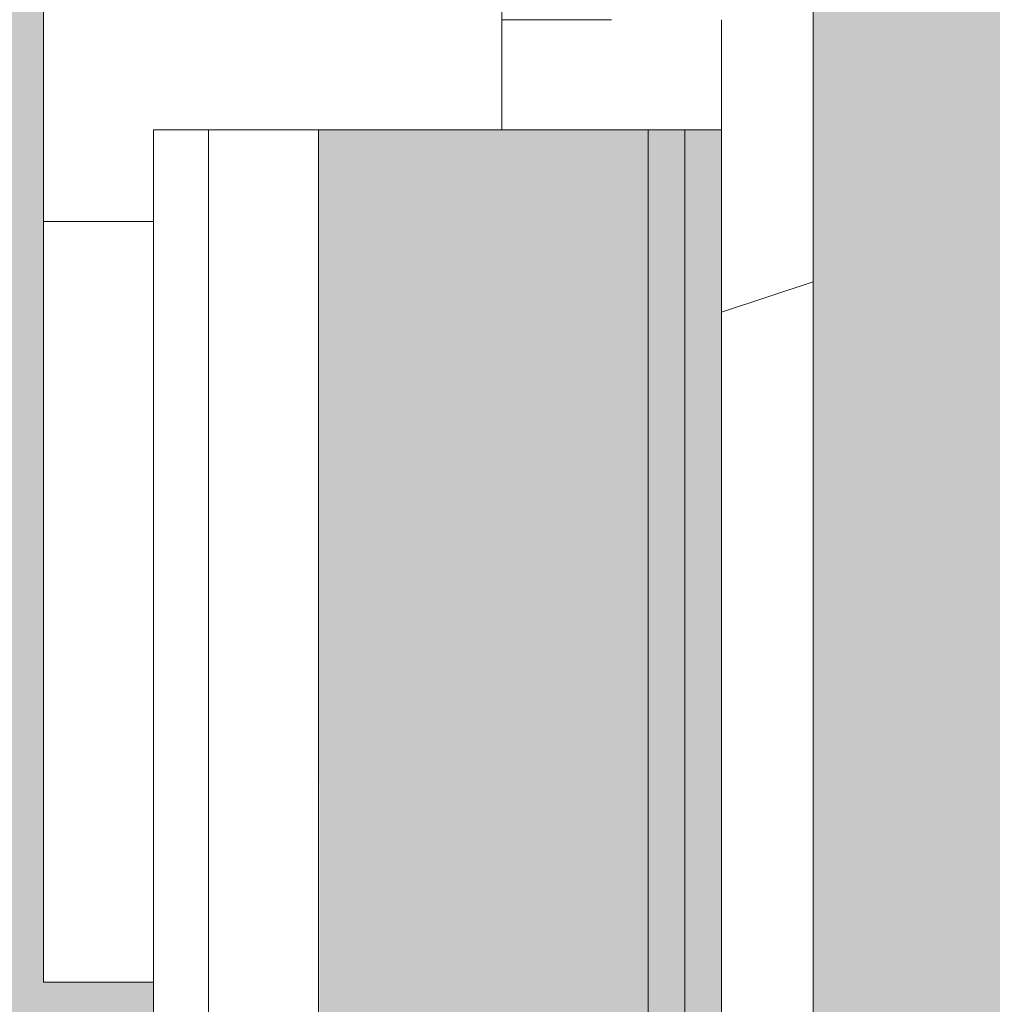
# Model space of a CAD drawing. Header units: millimetres. Extents: x 5980700 to 6194397, y -12939 to 2351883.
# Tile 286 of 587: x 6075602 to 6075867, y 1528 to 1797. Entities that reach past the tile are written whole.
import ezdxf

# ---------------------------------------------------------------- set-up
doc = ezdxf.new("R2010")
doc.units = ezdxf.units.MM
for name, color, linetype, lineweight in [('A-FLOR-PATT', 8, 'Continuous', 18), ('A-GLAZ', 151, 'Continuous', 9), ('A-GLAZ-SILL', 1, 'Continuous', 9), ('A-WALL', 113, 'Continuous', 18), ('A-WALL-PATT', 111, 'Continuous', 25)]:
    doc.layers.add(name, color=color, linetype=linetype, lineweight=lineweight)

# ---------------------------------------------------------------- blocks, each defined once
blk = doc.blocks.new('FP_133-PLANTA DE CAIMENTO DE PISOS - 1 PAV_')
at = {"layer": 'A-GLAZ-SILL', "color": 90, "lineweight": 5}
blk.add_line((-1167.499211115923, 107.4999999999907), (-1374.999999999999, 107.4999999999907), dxfattribs=at)
blk = doc.blocks.new('CC_PEITORIL - PEITORIL-V132-PLANTA DE CAIMENTO DE PISOS - 1 PAV_')
at = {"layer": 'A-GLAZ-SILL', "lineweight": 5}
h = blk.add_hatch(dxfattribs=at)
h.set_pattern_fill('FP_87', color=256, style=0, pattern_type=2)
h.set_pattern_definition([(270, (-2909.158, -16549.116), (101.6, -406.4), [33.528, -271.272, 33.528, -1896.872]), (270, (-2909.158, -16549.116), (101.6, -406.4), [-338.328, -271.272, 33.528, -576.072, -1016]), (270, (-2909.158, -16549.116), (101.6, -406.4), [-1219.2, 33.528, -271.272, 33.528, -677.672]), (270, (-2909.158, -16549.116), (101.6, -406.4), [-1557.528, -169.672, 33.528, -474.472]), (29.99999999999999, (-2858.358, -16701.516), (301.1527240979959, 291.1881810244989), [33.528, -271.272, 33.528, -1896.872]), (29.99999999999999, (-2858.358, -16701.516), (301.1527240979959, 291.1881810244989), [-338.328, -271.272, 33.528, -576.072, -1016]), (29.99999999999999, (-2858.358, -16701.516), (301.1527240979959, 291.1881810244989), [-1219.2, 33.528, -271.272, 33.528, -677.672]), (29.99999999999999, (-2858.358, -16701.516), (301.1527240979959, 291.1881810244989), [-1557.528, -169.672, 33.528, -474.472]), (150, (-2655.158, -16752.316), (-402.7527240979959, 115.211818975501), [33.528, -271.272, 33.528, -1896.872]), (150, (-2655.158, -16752.316), (-402.7527240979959, 115.211818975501), [-338.328, -271.272, 33.528, -576.072, -1016]), (150, (-2655.158, -16752.316), (-402.7527240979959, 115.211818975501), [-1219.2, 33.528, -271.272, 33.528, -677.672]), (150, (-2655.158, -16752.316), (-402.7527240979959, 115.211818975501), [-1557.528, -169.672, 33.528, -474.472])])
h.paths.add_polyline_path([(-1374.999999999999, 100.9916647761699), (-1374.999999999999, 77.50636918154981), (-1167.499211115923, 77.50636918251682), (-1167.499211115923, 100.9916647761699), (-1349.999999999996, 100.9916647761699)])
h = blk.add_hatch(dxfattribs=at)
h.set_pattern_fill('FP_88', color=256, style=0, pattern_type=2)
h.set_pattern_definition([(126.87, (-1321.658, -17184.116), (3175.008507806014, -4762.494328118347), [793.75, -7143.75]), (116.565, (-1797.908, -18136.616), (-1587.499067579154, 1587.501456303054), [1774.879, -1774.879]), (108.435, (-2591.658, -18136.616), (-1587.502903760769, 3174.997452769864), [1004.024, -4016.092])])
h.paths.add_polyline_path([(-1374.999999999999, 100.9916647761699), (-1374.999999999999, 77.50636918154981), (-1167.499211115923, 77.50636918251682), (-1167.499211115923, 100.9916647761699), (-1349.999999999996, 100.9916647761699)])
at = {"layer": 'A-GLAZ-SILL', "color": 90, "lineweight": 5}
for q in [(-1375.000000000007, 107.4999999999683), (-1375.000000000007, 77.5063691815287)]:
    blk.add_line((-1375.000000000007, 100.9916647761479), q, dxfattribs=at)
at = {"layer": 'A-GLAZ', "color": 90, "lineweight": 5}
blk.add_blockref('FP_133-PLANTA DE CAIMENTO DE PISOS - 1 PAV_', (0, 0), dxfattribs=at)
blk = doc.blocks.new('CC_JANELA MAXIM-AR_4 FOLHAS VIDRO - 2_50 x 1_20-V161-PLANTA DE CAIMENTO DE PISOS - 1 PAV_')
at = {"layer": 'A-GLAZ', "color": 130}
for p, q in [((-1250.000000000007, -17.49999999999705), (-1250.000000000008, -77.5)), ((-1220.000000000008, -17.49999999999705), (-1250.000000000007, -17.49999999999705)), ((-1220.000000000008, -47.49999999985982), (-1220.000000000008, -17.49999999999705)), ((-1250.000000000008, -77.5), (-1220.000000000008, -77.5))]:
    blk.add_line(p, q, dxfattribs=at)
at = {"layer": 'A-GLAZ', "color": 90, "lineweight": 5}
blk.add_line((-632.4999999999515, -17.49999999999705), (-1220.000000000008, -17.49999999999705), dxfattribs=at)
blk = doc.blocks.new('FP_218-PLANTA DE CAIMENTO DE PISOS - 1 PAV_')
at = {"layer": 'A-GLAZ-SILL', "color": 90, "lineweight": 5}
blk.add_line((1274.999999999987, 107.4999999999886), (-1274.999999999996, 107.4999999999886), dxfattribs=at)
blk = doc.blocks.new('CC_PEITORIL - PEITORIL-V217-PLANTA DE CAIMENTO DE PISOS - 1 PAV_')
at = {"layer": 'A-GLAZ-SILL', "lineweight": 5}
h = blk.add_hatch(dxfattribs=at)
h.set_pattern_fill('FP_226', color=256, style=0, pattern_type=2)
h.set_pattern_definition([(270, (-3016.659, -16549.122), (101.6, -406.4), [33.528, -271.272, 33.528, -1896.872]), (270, (-3016.659, -16549.122), (101.6, -406.4), [-338.328, -271.272, 33.528, -576.072, -1016]), (270, (-3016.659, -16549.122), (101.6, -406.4), [-1219.2, 33.528, -271.272, 33.528, -677.672]), (270, (-3016.659, -16549.122), (101.6, -406.4), [-1557.528, -169.672, 33.528, -474.472]), (29.99999999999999, (-2965.859, -16701.522), (301.1527240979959, 291.1881810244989), [33.528, -271.272, 33.528, -1896.872]), (29.99999999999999, (-2965.859, -16701.522), (301.1527240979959, 291.1881810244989), [-338.328, -271.272, 33.528, -576.072, -1016]), (29.99999999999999, (-2965.859, -16701.522), (301.1527240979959, 291.1881810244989), [-1219.2, 33.528, -271.272, 33.528, -677.672]), (29.99999999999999, (-2965.859, -16701.522), (301.1527240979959, 291.1881810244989), [-1557.528, -169.672, 33.528, -474.472]), (150, (-2762.659, -16752.322), (-402.7527240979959, 115.211818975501), [33.528, -271.272, 33.528, -1896.872]), (150, (-2762.659, -16752.322), (-402.7527240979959, 115.211818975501), [-338.328, -271.272, 33.528, -576.072, -1016]), (150, (-2762.659, -16752.322), (-402.7527240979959, 115.211818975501), [-1219.2, 33.528, -271.272, 33.528, -677.672]), (150, (-2762.659, -16752.322), (-402.7527240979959, 115.211818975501), [-1557.528, -169.672, 33.528, -474.472])])
h.paths.add_polyline_path([(-1274.999999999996, 77.50000000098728), (-1250.000000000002, 77.49363081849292), (-1250.000000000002, -17.49999999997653), (1249.999999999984, -17.4999999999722), (1249.999999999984, 77.50000000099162), (1274.999999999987, 77.50000000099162), (1274.999999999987, 100.9916647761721), (-1274.999999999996, 100.9852955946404), (-1274.999999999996, 79.0669326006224)])
h = blk.add_hatch(dxfattribs=at)
h.set_pattern_fill('FP_227', color=256, style=0, pattern_type=2)
h.set_pattern_definition([(126.87, (-1429.159, -17184.122), (3175.008507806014, -4762.494328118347), [793.75, -7143.75]), (116.565, (-1905.409, -18136.622), (-1587.499067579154, 1587.501456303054), [1774.879, -1774.879]), (108.435, (-2699.159, -18136.622), (-1587.502903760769, 3174.997452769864), [1004.024, -4016.092])])
h.paths.add_polyline_path([(-1274.999999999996, 77.50000000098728), (-1250.000000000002, 77.49363081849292), (-1250.000000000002, -17.49999999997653), (1249.999999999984, -17.4999999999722), (1249.999999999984, 77.50000000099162), (1274.999999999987, 77.50000000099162), (1274.999999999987, 100.9916647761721), (-1274.999999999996, 100.9852955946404), (-1274.999999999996, 79.0669326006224)])
at = {"layer": 'A-GLAZ-SILL', "color": 90, "lineweight": 5}
for q in [(-1275.000000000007, 107.4999999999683), (-1275.000000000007, 77.5000000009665)]:
    blk.add_line((-1275.000000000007, 100.9916647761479), q, dxfattribs=at)
at = {"layer": 'A-GLAZ', "color": 90, "lineweight": 5}
blk.add_blockref('FP_218-PLANTA DE CAIMENTO DE PISOS - 1 PAV_', (0, 0), dxfattribs=at)
blk = doc.blocks.new('BE-PMSa-MOD-ARQ-CONEXAODOFUTURO-EX-000-R_rvt-2-PLANTA DE CAIMENTO DE PISOS - 1 PAV_')
at = {"layer": 'A-FLOR-PATT', "lineweight": 5}
h = blk.add_hatch(dxfattribs=at)
h.set_pattern_fill('FP_2', color=135, style=0, pattern_type=2)
h.set_pattern_definition([(0, (0, 0), (812.8, 203.2), [33.528, -576.072, 33.528, -576.072, -3251.2]), (0, (0, 0), (812.8, 203.2), [-1219.2, 33.528, -1185.672, 33.528, -576.072, -1422.4]), (0, (0, 0), (812.8, 203.2), [-3048, 33.528, -372.872, 33.528, -982.472]), (120, (304.8, 101.6), (-582.3763620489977, 602.3054481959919), [33.52799999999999, -576.0719999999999, 33.52799999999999, -576.0719999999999, -3251.199999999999]), (120, (304.8, 101.6), (-582.3763620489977, 602.3054481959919), [-1219.2, 33.52799999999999, -1185.672, 33.52799999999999, -576.0719999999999, -1422.4]), (120, (304.8, 101.6), (-582.3763620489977, 602.3054481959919), [-3048, 33.52799999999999, -372.8719999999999, 33.52799999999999, -982.4719999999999]), (240, (406.4, 508), (-230.4236379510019, -805.5054481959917), [33.528, -576.072, 33.528, -576.072, -3251.2]), (240, (406.4, 508), (-230.4236379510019, -805.5054481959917), [-1219.2, 33.528, -1185.672, 33.528, -576.072, -1422.4]), (240, (406.4, 508), (-230.4236379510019, -805.5054481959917), [-3048, 33.528, -372.872, 33.528, -982.472])])
h.paths.add_polyline_path([(-15966.85299915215, 4711.136803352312), (-15966.79158577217, 4712.906868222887), (-15965.57572207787, 4712.3617231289)])
h.paths.add_polyline_path([(3731.201831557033, -10125.84100563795), (14705.38782324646, -10125.84100563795), (14705.38782324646, -9779.8857164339), (14699.38782324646, -9779.8857164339), (14699.38782324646, -9763.237570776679), (14681.68558745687, -9763.757413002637), (14670.96395493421, -9768.482704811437), (14665.88782324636, -9782.570563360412), (14665.88782324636, -9856.278958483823), (14670.73620676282, -9865.068167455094), (14677.45883342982, -9868.493127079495), (14678.38782324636, -9869.242380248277), (14678.38782324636, -9881.040871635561), (14674.14369136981, -9882.10035906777), (14663.09686027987, -9878.012306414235), (14654.32815878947, -9868.57707781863), (14652.0250349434, -9859.981702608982), (14651.89263271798, -9855.737570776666), (14650.88782324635, -9855.737570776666), (14651.89263271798, -9780.737570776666), (14653.73085252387, -9770.127241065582), (14656.87805812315, -9762.851510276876), (14667.13782324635, -9752.591745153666), (14683.38782324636, -9748.237570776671), (14699.38782324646, -9748.237570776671), (14699.38782324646, -9731.58942511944), (14705.38782324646, -9731.58942511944), (14705.38782324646, -9705.737570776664), (14755.38782324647, -9705.737570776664), (14755.38782324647, -9754.737570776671), (14795.38782324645, -9754.737570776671), (14796.02424042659, -9756.737570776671), (14812.38782324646, -9756.737570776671), (14811.36426821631, -9815.737570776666), (14810.34779546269, -9815.737570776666), (14811.47778338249, -9818.1719714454), (14811.43015556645, -9819.291362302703), (14811.44856252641, -9820.918341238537), (14827.38782324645, -9827.197475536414), (14827.38782324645, -10125.84100563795), (21231.38515489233, -10125.84100563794), (21231.38515489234, 5919.158994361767), (12003.88515489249, 5918.472013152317), (12003.8851548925, 5447.158205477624), (12268.88333741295, 5447.158205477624), (12268.88333741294, 4674.158994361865), (15653.88333741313, 4674.158994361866), (15653.88333741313, 5447.158205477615), (15923.88333741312, 5447.158205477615), (15923.88333741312, 4674.158994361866), (19560.40988707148, 4674.158994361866), (19559.83290347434, 4677.196584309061), (19558.62046790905, 4677.180784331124), (19558.93691090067, 4681.184361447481), (19560.40988707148, 4681.202554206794), (19559.83416624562, 4682.57353656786), (19558.03876213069, 4682.57353656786), (19558.93691090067, 4695.251249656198), (19588.00988707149, 4695.197383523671), (19586.88286324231, 4682.548897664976), (19585.40988707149, 4682.548897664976), (19585.98560789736, 4681.195050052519), (19587.19930623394, 4681.15368493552), (19586.88286324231, 4677.184908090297), (19585.41064974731, 4677.065937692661), (19585.98560789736, 4674.158994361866), (19999.38682609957, 4674.158994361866), (19999.38682609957, 5447.158205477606), (20269.38682609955, 5447.158205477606), (20269.38682609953, 4280.731645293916), (20299.38682609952, 4280.731645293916), (20298.51487451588, 1530.731645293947), (20269.38682609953, 1530.731645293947), (20269.38682609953, 1143.558994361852), (20299.38682609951, 1143.558994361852), (20298.51487451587, -1606.441005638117), (20269.38682609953, -1606.441005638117), (20269.38682609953, -2040.191005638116), (20299.38682609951, -2040.191005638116), (20298.51487451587, -4790.191005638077), (20269.38682609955, -4790.191005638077), (20269.38682609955, -5273.941005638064), (20299.38682609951, -5273.941005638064), (20298.51487451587, -8023.941005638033), (20269.38682609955, -8023.941005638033), (20269.38682609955, -9308.841005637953), (19999.38682609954, -9308.841005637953), (19999.38682609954, -8513.84179452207), (19913.3833374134, -8513.84179452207), (19913.3833374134, -8347.825683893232), (19635.38599049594, -8347.979428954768), (19635.38599049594, -8377.825683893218), (16285.38599049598, -8376.953732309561), (16285.38599049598, -8347.825683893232), (15971.88333741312, -8347.979428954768), (15971.88333741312, -8513.841794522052), (15921.38515489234, -8513.841794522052), (15921.38515489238, -9312.594001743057), (15651.38515489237, -9312.594001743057), (15651.38515489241, -8513.841794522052), (15603.38515489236, -8513.841794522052), (15603.38515489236, -8377.825683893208), (12316.88333741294, -8377.825683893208), (12316.88333741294, -8513.841794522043), (12293.88333741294, -8513.841794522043), (12293.88333741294, -9312.594001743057), (11998.88333741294, -9312.594001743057), (11998.88333741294, -8513.841794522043), (11950.88333741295, -8513.841794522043), (11950.88333741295, -8347.825683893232), (11867.63333741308, -8347.979428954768), (11867.63333741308, -8377.82568389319), (8517.633337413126, -8376.953732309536), (8517.633337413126, -8347.825683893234), (8434.383337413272, -8347.97942895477), (8434.383337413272, -8513.841794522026), (8386.383337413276, -8513.841794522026), (8386.383337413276, -9312.594001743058), (8116.383337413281, -9312.594001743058), (8116.383337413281, -9125.841005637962), (2121.38333741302, -9125.841005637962), (2121.38333741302, -9312.594001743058), (1851.383337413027, -9312.594001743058), (1851.383337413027, -9125.841005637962), (-4143.616662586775, -9125.841005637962), (-4143.616662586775, -9312.594001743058), (-4413.616662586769, -9312.594001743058), (-4413.616662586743, -8513.841794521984), (-4461.61666258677, -8513.841794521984), (-4461.61666258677, -8347.825683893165), (-4547.366662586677, -8347.97942895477), (-4547.366662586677, -8377.82568389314), (-7897.366662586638, -8376.953732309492), (-7897.366662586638, -8347.825683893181), (-7983.116662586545, -8347.97942895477), (-7983.116662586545, -8513.841794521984), (-8031.114845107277, -8513.841794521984), (-8031.11484510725, -9308.841005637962), (-8301.11484510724, -9308.841005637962), (-8301.114845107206, -8513.841794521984), (-8349.116662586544, -8513.841794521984), (-8349.116662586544, -8347.825683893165), (-8354.864845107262, -8347.97942895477), (-8354.864845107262, -8377.825683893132), (-11704.86484510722, -8376.953732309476), (-11705.67059857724, -8347.825683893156), (-11710.61666258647, -8347.97942895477), (-11710.61666258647, -8513.841794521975), (-11758.61484510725, -8513.841794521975), (-11758.61484510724, -9308.841005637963), (-12028.61484510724, -9308.841005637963), (-12028.61484510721, -8513.841794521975), (-12076.61666258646, -8513.841794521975), (-12076.61666258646, -8347.82568389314), (-12498.61666258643, -8347.97942895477), (-12498.61666258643, -8377.825683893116), (-15848.61666258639, -8376.953732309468), (-15848.61666258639, -8347.82568389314), (-16270.61666258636, -8347.97942895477), (-16270.61666258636, -8513.841794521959), (-16356.61588608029, -8513.841794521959), (-16356.61588608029, -9308.841005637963), (-16626.61588608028, -9308.841005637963), (-16626.62225526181, -7987.079408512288), (-16656.61588608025, -7987.079408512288), (-16655.7439344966, -5237.07940851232), (-16626.62225526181, -5237.07940851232), (-16626.62225526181, -4803.34100563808), (-16656.61588608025, -4803.34100563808), (-16655.7439344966, -2053.341005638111), (-16626.62225526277, -2053.341005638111), (-16626.62225526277, -1620.841794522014), (-16656.61588608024, -1620.841794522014), (-16655.74393449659, 1129.158205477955), (-16626.62225526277, 1129.158205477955), (-16626.62225526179, 1534.1582054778), (-16656.61588608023, 1534.1582054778), (-16655.75030367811, 4291.658994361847), (-16626.62225526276, 4291.658994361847), (-16626.61588608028, 5479.158994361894), (-16356.61588608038, 5479.158994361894), (-16356.61588608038, 4674.158994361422), (-15971.4658517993, 4674.158994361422), (-15969.32193463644, 4707.054996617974), (-15967.78963012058, 4710.307043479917), (-15962.27373900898, 4714.058684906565), (-15960.94760521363, 4714.652107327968), (-15959.84645306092, 4714.71907505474), (-15959.84645306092, 4715.8252811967), (-15957.766248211, 4715.335026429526), (-15956.67909179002, 4714.508980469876), (-15954.53101014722, 4715.146843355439), (-15948.69801778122, 4712.361723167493), (-15947.69218614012, 4710.313634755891), (-15946.34526303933, 4708.984911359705), (-15944.33196142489, 4698.966261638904), (-15943.76299404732, 4697.905132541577), (-15944.00738434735, 4674.158994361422), (-12028.61666258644, 4674.158994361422), (-12028.6166625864, 5447.158205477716), (-11733.61666258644, 5446.941285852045), (-11733.61666258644, 4674.158994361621), (-8301.114845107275, 4674.158994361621), (-8301.114845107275, 5447.158205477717), (-8031.114845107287, 5447.158205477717), (-8031.114845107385, 5919.158994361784), (-17588.61484510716, 5919.158994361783), (-17588.61484510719, -10125.84100563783), (1375.719287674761, -10125.84100563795)])
h.paths.add_polyline_path([(14665.67045985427, -9780.737570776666), (14665.63226694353, -9779.779781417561), (14665.63226694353, -9780.737570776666)])
h.paths.add_polyline_path([(-16089.65907882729, -8758.105317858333), (-16115.54098333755, -8754.697900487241), (-16139.6590788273, -8744.707858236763), (-16160.36975694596, -8728.81599597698), (-16176.26161920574, -8708.105317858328), (-16186.2516614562, -8683.987222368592), (-16189.65907882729, -8658.105317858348), (-16186.2516614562, -8632.223413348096), (-16176.26161920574, -8608.105317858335), (-16160.36975694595, -8587.394639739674), (-16139.65907882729, -8571.502777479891), (-16115.54098333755, -8561.512735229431), (-16089.65907882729, -8558.105317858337), (-16063.77717431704, -8561.512735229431), (-16039.65907882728, -8571.5027774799), (-16018.94840070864, -8587.394639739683), (-16003.05653844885, -8608.105317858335), (-15993.06649619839, -8632.22341334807), (-15989.6590788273, -8658.105317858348), (-15993.06649619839, -8683.987222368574), (-16003.05653844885, -8708.105317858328), (-16021.19134126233, -8730.537064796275), (-16039.65907882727, -8744.707858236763), (-16063.77717431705, -8754.697900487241)])
h.paths.add_polyline_path([(19732.71217533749, -8754.66845021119), (19706.83027082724, -8751.260990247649), (19682.71217533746, -8741.270823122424), (19660.00862136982, -8722.781563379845), (19646.10963495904, -8704.667825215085), (19636.1195927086, -8680.549428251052), (19632.71217533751, -8648.66439434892), (19632.71217533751, -8622.782813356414), (19636.1195927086, -8596.9012323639), (19646.10963495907, -8572.783438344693), (19662.00149721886, -8552.073019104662), (19682.71217533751, -8536.181355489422), (19706.83027082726, -8526.191438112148), (19732.7121753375, -8522.784063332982), (19758.59407984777, -8526.191438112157), (19782.71217533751, -8536.181355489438), (19803.42285345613, -8552.073019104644), (19819.31471571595, -8572.783438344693), (19829.30475796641, -8596.901232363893), (19832.7121753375, -8628.390346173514), (19832.7121753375, -8654.667200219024), (19827.88084468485, -8683.987101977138), (19816.67739151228, -8708.104895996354), (19803.42285345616, -8725.378762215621), (19782.71217533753, -8741.270823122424), (19758.59407984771, -8751.260990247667)])
h.paths.add_polyline_path([(15648.38515489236, -8468.841794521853), (15650.88333741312, -8468.841794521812), (15650.88333741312, -8347.825683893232), (15648.38515489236, -8347.979428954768)])
h.paths.add_polyline_path([(19588.84766320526, 4677.140991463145), (19587.19930623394, 4677.180784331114), (19588.17837096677, 4681.15368493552)])
h.paths.add_polyline_path([(19556.97211093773, 4677.140991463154), (19558.32440709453, 4678.382155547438), (19558.03965555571, 4677.166762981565), (19557.10244703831, 4677.144137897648)])
h.paths.add_polyline_path([(19572.90988707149, 4728.142336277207), (19572.90988707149, 4726.742336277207), (19573.4626323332, 4727.745209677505)])
h.paths.add_polyline_path([(19575.73176932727, 4695.639950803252), (19572.5677829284, 4696.432937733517), (19568.91630770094, 4696.431447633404), (19559.3482884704, 4696.333664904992), (19559.34828847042, 4718.022372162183), (19562.4254587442, 4722.467653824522), (19569.27606767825, 4726.263934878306), (19567.2700120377, 4727.14852244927), (19574.67880208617, 4727.830632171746), (19576.14512513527, 4726.470898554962), (19576.81805465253, 4726.227816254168), (19583.58719946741, 4722.319648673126), (19587.49536704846, 4715.550503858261), (19587.49536704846, 4707.734168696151), (19586.28070679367, 4704.092336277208), (19585.91122027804, 4696.34719023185), (19576.14512513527, 4695.960088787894)])
h.paths.add_polyline_path([(-15957.766248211, 4718.652107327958), (-15954.53101014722, 4716.980669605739), (-15955.18379838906, 4716.796714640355)])
h.paths.add_polyline_path([(-15960.34869803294, 4716.796714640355), (-15961.00148627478, 4718.082019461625), (-15959.74034676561, 4717.233792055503), (-15960.09391064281, 4716.979769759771)])
h.paths.add_polyline_path([(19732.71217533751, 4730.240264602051), (19706.83027082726, 4733.647681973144), (19682.7121753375, 4743.637724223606), (19662.00149721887, 4759.529586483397), (19646.10963495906, 4780.240264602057), (19636.1195927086, 4804.358360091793), (19632.71217533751, 4830.240264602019), (19636.1195927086, 4856.122169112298), (19646.10963495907, 4880.24026460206), (19662.00149721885, 4900.950942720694), (19682.7121753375, 4916.842804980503), (19706.83027082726, 4926.832847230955), (19732.71217533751, 4930.240264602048), (19758.59407984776, 4926.832847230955), (19782.71217533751, 4916.842804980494), (19803.42285345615, 4900.950942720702), (19819.31471571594, 4880.24026460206), (19829.30475796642, 4856.122169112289), (19832.7121753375, 4830.240264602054), (19829.30475796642, 4804.358360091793), (19819.31471571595, 4780.24026460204), (19803.42285345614, 4759.529586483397), (19782.71217533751, 4743.637724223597), (19758.59407984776, 4733.647681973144)])
h.paths.add_polyline_path([(-16089.65907882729, 4736.408178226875), (-16115.54098333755, 4739.815595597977), (-16139.65907882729, 4749.80563784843), (-16160.36975694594, 4765.697500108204), (-16176.26161920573, 4786.408178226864), (-16186.2516614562, 4810.526273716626), (-16189.65907882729, 4836.408178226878), (-16186.2516614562, 4862.29008273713), (-16176.26161920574, 4886.408178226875), (-16160.36975694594, 4907.118856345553), (-16139.65907882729, 4923.010718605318), (-16115.54098333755, 4933.000760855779), (-16089.65907882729, 4936.408178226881), (-16063.77717431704, 4933.000760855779), (-16039.65907882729, 4923.01071860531), (-16018.9484007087, 4907.118856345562), (-16003.05653844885, 4886.408178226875), (-15993.06649619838, 4862.29008273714), (-15989.6590788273, 4836.408178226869), (-15993.06649619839, 4810.526273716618), (-16003.05653844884, 4786.408178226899), (-16018.94840070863, 4765.69750010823), (-16039.65907882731, 4749.80563784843), (-16063.77717431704, 4739.815595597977)])
h = blk.add_hatch(dxfattribs=at)
h.set_pattern_fill('FP_100', color=133, style=0, pattern_type=2)
h.set_pattern_definition([(49.99999999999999, (0, 0), (182.184668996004, -15.93908553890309), [19.05, -209.55]), (355, (0, 0), (-35.24242749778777, 191.0566080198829), [15.24, -167.64]), (100.451, (15.182, -1.328), (146.9425016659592, 175.1166878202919), [16.19, -178.09]), (46.184, (0, 50.8), (271.0788941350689, -42.04327417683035), [28.575, -314.325]), (96.636, (22.59, 47.297), (237.4025071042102, 247.4272132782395), [24.285, -267.135]), (351.184, (0, 50.8), (237.404605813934, 247.4251178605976), [22.86, -251.46]), (21, (25.4, 38.1), (151.6148798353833, -102.2655185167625), [19.05, -209.55]), (326, (25.4, 38.1), (61.80235996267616, 184.1877424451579), [15.24, -167.64]), (71.45100000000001, (38.035, 29.578), (213.4170626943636, 81.92136778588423), [16.19, -178.09]), (37.50000000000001, (0, 0), (3.08832282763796, 84.55507579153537), [8.382, -157.226, 8.382, -161.798, -168.275]), (37.50000000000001, (0, 0), (3.08832282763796, 84.55507579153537), [-335.788, 8.382, -159.893]), (7.499999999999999, (0, 0), (66.81943811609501, 100.1807470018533), [8.382, -88.646, 8.382, -153.416, -64.135]), (7.499999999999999, (0, 0), (66.81943811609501, 100.1807470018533), [-258.826, 8.382, -55.753]), (327.5, (-56.642, 0), (135.5904877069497, -5.7289126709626), [8.382, -55.118, 8.382, -189.738, -262.89]), (327.5, (-56.642, 0), (135.5904877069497, -5.7289126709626), [-261.62, 8.382, -254.508]), (317.5, (-82.042, 0), (148.1288864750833, 25.42676126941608), [8.382, -74.168, 8.382, -123.19, -186.69]), (317.5, (-82.042, 0), (148.1288864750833, 25.42676126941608), [-214.122, 8.382, -178.308])])
h.paths.add_polyline_path([(-1916.114845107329, -8177.825683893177), (-1683.614845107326, -8177.825683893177), (-1683.614845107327, -1915.841005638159), (-3033.614845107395, -1915.841005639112), (-3033.614845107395, -1900.841005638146), (-3933.614845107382, -1900.841005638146), (-3933.614845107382, -2050.841005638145), (-1818.614845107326, -2050.841005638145), (-1818.614845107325, -8042.852683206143), (-4146.617820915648, -8042.852683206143), (-4146.617820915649, -4063.841794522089), (-3970.61666258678, -4063.841794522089), (-3970.61666258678, -3457.84179452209), (-4146.617820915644, -3457.84179452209), (-4146.617820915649, -2138.841794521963), (-3970.61666258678, -2138.841794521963), (-3970.61666258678, -2050.841005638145), (-3963.614845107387, -2050.841005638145), (-3963.614845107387, -1900.841005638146), (-3973.614845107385, -1900.841005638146), (-3973.614845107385, -1915.841005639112), (-4105.616662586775, -1915.841005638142), (-4105.616662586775, -2003.84179452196), (-4281.617820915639, -2003.84179452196), (-4281.617820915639, -3592.841794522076), (-4105.61666258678, -3592.841794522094), (-4105.61666258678, -3928.841794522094), (-4281.617820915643, -3928.841794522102), (-4281.615120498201, -8177.82568389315), (-1916.459753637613, -8177.825683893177)])
h.paths.add_polyline_path([(8258.385255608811, -8167.825683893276), (15620.8643440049, -8167.825683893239), (15620.86434400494, -1925.841005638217), (12311.88333741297, -1925.841005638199), (12311.88333741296, -2018.841794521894), (11955.88333741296, -2018.841794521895), (11955.88333741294, -1925.841005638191), (9541.385154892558, -1925.841005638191), (9541.385154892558, -1915.841005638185), (9491.385154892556, -1915.841005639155), (9491.385154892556, -1900.841005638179), (8591.38515489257, -1900.841005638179), (8591.38515489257, -2050.841005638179), (11830.88333741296, -2050.841005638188), (11830.88333741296, -2143.841794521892), (12436.88333741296, -2143.841794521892), (12436.88333741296, -2050.841005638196), (15495.86434400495, -2050.841005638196), (15495.86434400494, -8042.825683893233), (8383.385255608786, -8042.825683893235), (8383.385255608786, -4063.841794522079), (8559.379702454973, -4063.841794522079), (8559.379702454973, -3457.841794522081), (8383.385255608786, -3457.84179452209), (8383.385255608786, -2138.841794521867), (8559.379702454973, -2138.84179452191), (8559.379702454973, -2050.841005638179), (8561.385154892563, -2050.753085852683), (8561.385154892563, -1900.841005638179), (8551.38515489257, -1900.841005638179), (8551.38515489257, -1915.841005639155), (8501.385154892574, -1915.841005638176), (8501.385154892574, -1925.841005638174), (8434.379702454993, -1925.841005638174), (8434.379702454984, -2013.841794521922), (8258.385255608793, -2013.841794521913), (8258.385255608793, -3582.841794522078), (8434.379702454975, -3582.841794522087), (8434.379702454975, -3938.841794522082), (8258.385255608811, -3938.841794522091), (8258.385255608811, -8156.700611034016)])
h.paths.add_polyline_path([(19984.7546155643, -8167.825683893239), (20089.38682609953, -8167.825683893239), (20089.38682609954, -5194.841794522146), (19913.3833374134, -5194.841794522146), (19913.3833374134, -4838.841794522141), (20089.38682609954, -4838.841794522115), (20089.38682609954, -2013.84179452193), (19913.3833374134, -2013.841794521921), (19913.3833374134, -1657.841794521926), (20089.38682609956, -1657.841794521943), (20089.38682609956, 1166.158205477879), (19913.38333741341, 1166.158205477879), (19913.38333741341, 1522.158205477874), (20089.38682609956, 1522.158205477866), (20089.38682609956, 4296.158205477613), (19913.38333741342, 4296.15820547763), (19913.3833374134, 4461.658994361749), (15971.88333741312, 4461.658994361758), (15971.88333741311, 4296.15820547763), (15800.86434400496, 4296.15820547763), (15800.86434400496, -605.8410056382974), (15790.86434400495, -605.8410056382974), (15790.86434400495, -655.841005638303), (15775.86434400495, -655.841005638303), (15775.86434400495, -1555.841005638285), (16091.88333741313, -1555.841005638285), (16091.88333741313, -1527.841794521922), (15925.86434400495, -1527.841794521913), (15925.86434400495, 4171.158205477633), (16096.88333741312, 4171.158205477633), (16097.48518693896, 4336.658994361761), (19788.38333741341, 4336.658994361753), (19788.38333741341, 4171.158205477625), (19964.38682609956, 4171.158205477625), (19964.38682609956, 1647.158205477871), (19788.38333741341, 1647.158205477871), (19788.38333741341, 1041.158205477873), (19964.38682609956, 1041.158205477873), (19964.38682609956, -1532.84179452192), (19788.38333741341, -1532.84179452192), (19788.38333741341, -2138.841794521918), (19964.38682609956, -2138.841794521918), (19964.38682609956, -4713.841794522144), (19788.3833374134, -4713.841794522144), (19788.3833374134, -5319.841794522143), (19964.38682609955, -5319.841794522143), (19964.38682609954, -8042.82568389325), (15925.86434400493, -8042.825683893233), (15925.86434400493, -2143.841794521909), (16091.88333741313, -2143.841794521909), (16091.88333741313, -1585.841005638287), (15775.86434400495, -1585.841005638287), (15775.86434400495, -1595.841005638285), (15790.86434400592, -1595.841005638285), (15790.86434400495, -1652.84179452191), (15966.88333741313, -1653.220801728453), (15966.88333741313, -2018.84179452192), (15800.86434400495, -2018.841794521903), (15800.86434400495, -8167.825683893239), (19925.14432074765, -8167.825683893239)])
h.paths.add_polyline_path([(-5690.728343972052, -8167.825683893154), (-4451.617820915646, -8167.825683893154), (-4451.617820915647, -1925.841005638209), (-4506.114845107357, -1925.84100563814), (-4506.114845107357, -1915.841005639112), (-4536.11484510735, -1915.841005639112), (-4536.11484510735, -1900.841005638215), (-4546.114845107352, -1900.841005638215), (-4546.114845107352, -2740.841005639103), (-4536.114845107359, -2740.841005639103), (-4536.114845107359, -2751.8410056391), (-4516.109778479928, -2751.8410056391), (-4516.109778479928, -2640.8410056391), (-4497.109778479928, -2640.8410056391), (-4497.109778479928, -2770.841005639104), (-4536.114845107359, -2770.841005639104), (-4536.114845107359, -2780.841005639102), (-4546.114845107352, -2780.841005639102), (-4546.114845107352, -2820.841005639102), (-4576.114845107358, -2820.841005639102), (-4576.617820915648, -8042.852683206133), (-11628.61484510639, -8042.852683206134), (-11628.6148451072, -2138.841794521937), (-11585.61666258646, -2138.841794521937), (-11585.61666258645, -2050.841005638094), (-8474.116662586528, -2050.841005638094), (-8474.116662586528, -2138.841794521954), (-7858.116662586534, -2138.841794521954), (-7858.116662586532, -2050.841005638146), (-4576.617820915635, -2050.841005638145), (-4576.617820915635, -1900.841005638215), (-5476.114845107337, -1900.841005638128), (-5476.114845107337, -1915.841005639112), (-5528.614845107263, -1915.841005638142), (-5528.614845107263, -1925.841005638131), (-7983.116662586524, -1925.841005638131), (-7983.116662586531, -2013.841794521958), (-8324.11666258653, -2013.841794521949), (-8324.11666258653, -2003.841794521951), (-8339.116662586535, -2003.84179452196), (-8339.116662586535, -1925.841005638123), (-11720.61666258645, -1925.841005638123), (-11720.61666258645, -2003.841794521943), (-11753.61484510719, -2003.841794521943), (-11753.61034441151, -8167.825683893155), (-5985.163661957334, -8167.825683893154)])
h.paths.add_polyline_path([(-15701.5291554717, -8167.825683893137), (-11933.6148451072, -8167.825683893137), (-11933.6148451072, -2013.841794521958), (-12076.61666258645, -2013.841794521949), (-12076.61666258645, -1657.841794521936), (-11923.61484510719, -1657.841794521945), (-11923.61484510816, -1515.8410056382), (-11908.61484510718, -1515.8410056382), (-11908.61484510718, -1505.841005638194), (-12058.61484510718, -1505.841005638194), (-12058.61484510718, -1532.841794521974), (-12201.61666258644, -1532.841794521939), (-12201.61666258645, -2138.841794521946), (-12058.61484510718, -2138.841794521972), (-12058.61484510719, -8042.851795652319), (-16321.61588608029, -8042.826571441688), (-16321.61588608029, -5319.841794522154), (-16145.61666258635, -5319.841794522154), (-16145.61666258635, -4713.841794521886), (-16321.61588608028, -4713.681888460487), (-16321.61588608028, -2138.84179452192), (-16145.61666258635, -2138.841794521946), (-16145.61666258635, -1532.841794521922), (-16321.61588608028, -1532.841794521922), (-16321.61588608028, 1041.158205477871), (-16145.61666258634, 1041.158205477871), (-16145.61666258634, 1647.158205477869), (-16321.61588608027, 1647.158205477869), (-16321.61588608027, 4171.158205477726), (-16145.61666258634, 4171.158205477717), (-16145.61666258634, 4336.658994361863), (-12201.61666258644, 4336.658994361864), (-12201.61666258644, 4171.158205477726), (-12058.61484510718, 4171.158205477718), (-12058.61484510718, -1475.841005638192), (-11908.61484510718, -1475.841005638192), (-11908.61484510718, -575.8410056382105), (-11923.61484510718, -575.8410056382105), (-11923.61484510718, -525.8410056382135), (-11933.61484510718, -525.8410056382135), (-11933.61484510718, 4296.158205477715), (-12076.61666258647, 4296.158205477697), (-12076.61666258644, 4461.658994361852), (-16270.61666258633, 4461.658994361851), (-16270.61666258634, 4296.158205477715), (-16446.62225526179, 4296.158205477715), (-16446.61588608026, 1522.158205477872), (-16270.61666258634, 1522.158205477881), (-16270.61666258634, 1166.158205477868), (-16446.62225526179, 1166.158205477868), (-16446.61588608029, -1657.841794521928), (-16270.61666258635, -1657.841794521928), (-16270.61666258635, -2013.841794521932), (-16446.6222552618, -2013.841794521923), (-16446.61588608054, -4838.841794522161), (-16270.61666258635, -4838.841794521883), (-16270.61666258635, -5194.841794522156), (-16446.62225526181, -5194.841794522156), (-16446.61573815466, -8167.825683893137), (-15735.98765560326, -8167.825683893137)])
h.paths.add_polyline_path([(8551.38515489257, -1770.841005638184), (9491.385154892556, -1770.841005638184), (9491.385154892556, -1755.841005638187), (9630.135154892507, -1755.841005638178), (9630.135154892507, -1740.841005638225), (11880.13515489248, -1741.712957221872), (11880.13515489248, -1755.841005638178), (11965.88333741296, -1755.841005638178), (11965.88333741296, -1662.841794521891), (12301.88333741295, -1662.841794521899), (12301.88333741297, -1755.841005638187), (12713.6541483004, -1755.841005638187), (12713.6541483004, -1740.841005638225), (14963.65414830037, -1741.712957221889), (14963.65414830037, -1755.841005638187), (15630.86434400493, -1755.841005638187), (15630.86434400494, -1595.841005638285), (15645.86434400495, -1595.841005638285), (15645.86434400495, -655.841005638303), (15630.86434400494, -655.841005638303), (15630.86434400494, -29.5925127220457), (15087.63515489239, -29.59251272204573), (15087.63515489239, -44.5925127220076), (12837.63515489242, -43.72056113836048), (12837.63515489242, -29.59251272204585), (11880.13515489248, -29.5925127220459), (11880.13515489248, -44.59251272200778), (9630.135154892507, -43.72056113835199), (9630.135154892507, -29.59251272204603), (9408.885154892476, -29.59251272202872), (9408.885154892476, -14.5925127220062), (8468.885154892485, -14.59251272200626), (8468.885154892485, -29.59251272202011), (8008.885154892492, -29.59251272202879), (8008.885154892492, -14.59251272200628), (7068.885154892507, -14.65234280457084), (7068.885154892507, -29.59251272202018), (4511.785154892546, -29.59251272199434), (4511.785154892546, 3549.158994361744), (3951.785154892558, 3549.158994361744), (3951.785154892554, 4471.658994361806), (2159.383337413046, 4471.658994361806), (2159.383337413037, 4306.158205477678), (1813.383337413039, 4306.15820547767), (1813.383337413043, 4471.658994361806), (284.8931309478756, 4471.658994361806), (284.8931309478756, 4486.658994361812), (77.29277039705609, 4486.658994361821), (77.29277039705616, 3238.903506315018), (70.48333741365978, 3238.903506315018), (70.48333741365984, 2137.158205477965), (121.3819838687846, 2137.158205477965), (121.3819838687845, 3231.348105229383), (111.0710947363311, 3241.658994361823), (106.381983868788, 3259.158994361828), (111.0710947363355, 3276.658994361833), (124.1088842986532, 3289.53068128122), (143.3753948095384, 3293.624861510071), (158.8819838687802, 3289.469883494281), (171.692873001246, 3276.658994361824), (176.3819838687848, 3259.158994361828), (171.692873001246, 3241.658994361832), (161.3819838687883, 3231.348105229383), (161.3819838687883, 2137.158205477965), (220.483337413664, 2137.158205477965), (220.4833374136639, 4336.658994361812), (1678.38333741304, 4336.658994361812), (1678.38333741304, 4171.158205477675), (2294.38333741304, 4171.158205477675), (2294.38333741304, 4336.658994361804), (3816.785154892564, 4336.658994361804), (3816.785154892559, 3414.158994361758), (4376.785154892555, 3414.158994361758), (4376.785154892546, -164.5925127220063), (15495.86434400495, -164.5925127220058), (15495.86434400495, -1620.841005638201), (12436.88333741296, -1620.841005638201), (12436.88333741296, -1527.841794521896), (11830.88333741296, -1527.841794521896), (11830.88333741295, -1620.841005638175), (8559.379702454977, -1620.841005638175), (8559.379702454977, -1532.841794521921), (7943.379702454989, -1532.841794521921), (7943.379702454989, -1620.841005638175), (2289.383337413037, -1620.841005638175), (2289.383337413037, -1527.841794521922), (2261.385126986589, -1527.841794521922), (2261.385126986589, -1770.841005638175), (3121.385126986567, -1770.841005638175), (3121.385126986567, -1755.8410056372), (4481.585154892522, -1755.841005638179), (4481.585154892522, -1770.841005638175), (5321.585154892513, -1770.841005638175), (5321.585154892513, -1755.841005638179), (7021.385154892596, -1755.841005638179), (7021.385154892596, -1770.841005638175), (7961.385154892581, -1770.841005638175), (7961.385154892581, -1755.841005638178), (8078.379702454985, -1755.841005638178), (8078.379702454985, -1667.841794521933), (8424.379702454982, -1667.841794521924), (8424.379702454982, -1755.841005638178), (8551.38515489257, -1755.841005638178)])
h.paths.add_polyline_path([(2231.385126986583, -1770.841005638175), (2231.385126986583, -1527.841794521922), (1766.385126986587, -1527.841794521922), (1766.385126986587, -1770.841005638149), (1776.385126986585, -1770.841005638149), (1776.385126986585, -1755.8410056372), (1818.383337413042, -1755.841005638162), (1818.383337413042, -1662.841794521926), (2154.383337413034, -1662.841794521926), (2154.383337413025, -1755.84100563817), (2221.385126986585, -1755.841005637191), (2221.385126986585, -1770.841005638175)])
h.paths.add_polyline_path([(-3963.614845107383, -1770.84100563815), (-3033.614845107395, -1770.84100563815), (-3033.614845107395, -1755.841005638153), (-1418.814900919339, -1755.841005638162), (-1418.814900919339, -1770.841005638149), (-578.8149009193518, -1770.841005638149), (-578.8149009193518, -1755.841005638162), (876.3851269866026, -1755.841005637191), (876.3851269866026, -1770.841005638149), (1736.38512698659, -1770.841005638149), (1736.38512698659, -1527.841794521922), (1683.383337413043, -1527.841794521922), (1683.383337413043, -1620.841005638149), (-3970.616662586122, -1620.84100563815), (-3970.61666258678, -1532.841794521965), (-4586.616662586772, -1532.841794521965), (-4586.616662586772, -1620.841005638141), (-7858.116662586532, -1620.841005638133), (-7858.116662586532, -1532.841794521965), (-8474.116662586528, -1532.841794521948), (-8474.116662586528, -1620.841005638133), (-11585.61666258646, -1620.841005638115), (-11585.61666258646, -1532.841794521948), (-11628.61484510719, -1532.841794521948), (-11628.61484510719, -164.6103600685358), (220.4833374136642, -164.6103600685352), (220.4833374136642, -29.61036006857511), (-2321.114845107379, -29.61036006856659), (-2321.114845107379, -14.61036006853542), (-3061.114845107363, -14.61036006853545), (-3061.114845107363, -29.61036006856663), (-3320.616662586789, -29.61036006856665), (-3320.616662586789, -14.61036006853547), (-4060.616662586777, -14.61036006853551), (-4060.616662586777, -29.61036006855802), (-4536.114845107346, -29.61036006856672), (-4536.114845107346, -14.61036006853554), (-5476.114845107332, -14.61036006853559), (-5476.114845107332, -29.6103600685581), (-5636.114845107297, -29.61036006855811), (-5636.114845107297, -44.61036006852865), (-7886.11484510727, -43.73840848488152), (-7886.11484510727, -29.61036006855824), (-8872.364845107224, -29.61036006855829), (-8872.364845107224, -44.6103600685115), (-11122.3648451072, -43.73840848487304), (-11122.3648451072, -29.61036006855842), (-11763.61484510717, -29.61036006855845), (-11763.61484510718, -575.8410056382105), (-11778.61484510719, -575.8410056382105), (-11778.61484510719, -1515.8410056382), (-11763.61484510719, -1515.8410056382), (-11763.61484510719, -1667.841794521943), (-11720.61666258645, -1667.841794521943), (-11720.61666258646, -1755.841005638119), (-11122.36484510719, -1755.841005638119), (-11122.36484510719, -1740.841005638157), (-8872.36484510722, -1741.712957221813), (-8872.36484510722, -1755.841005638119), (-8339.116662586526, -1755.841005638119), (-8339.116662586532, -1667.841794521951), (-7993.116662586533, -1667.841794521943), (-7993.116662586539, -1755.841005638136), (-7886.114845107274, -1755.841005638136), (-7886.114845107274, -1740.841005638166), (-5636.114845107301, -1741.712957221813), (-5636.114845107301, -1755.841005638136), (-5476.114845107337, -1755.841005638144), (-5476.114845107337, -1770.841005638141), (-4536.11484510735, -1770.841005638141), (-4536.11484510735, -1755.841005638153), (-4451.616662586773, -1755.841005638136), (-4451.616662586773, -1667.84179452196), (-4105.616662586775, -1667.84179452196), (-4105.616662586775, -1755.841005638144), (-3973.614845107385, -1755.841005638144), (-3973.614845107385, -1770.84100563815)])
h.paths.add_polyline_path([(-5396.293025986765, 115.3896399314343), (-4576.11484510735, 115.3896399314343), (-4576.11484510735, 431.4034837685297), (-4586.616662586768, 431.4034837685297), (-4586.616662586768, 265.3896399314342), (-11628.61484510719, 265.3896399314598), (-11628.61484510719, 4171.158205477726), (-11585.61666258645, 4171.158205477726), (-11585.61666258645, 4336.658994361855), (-8474.116662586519, 4336.658994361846), (-8474.116662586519, 4171.158205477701), (-7858.116662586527, 4171.158205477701), (-7858.116662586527, 4336.658994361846), (-4586.616662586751, 4336.658994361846), (-4586.616662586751, 4171.158205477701), (-4538.614845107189, 4171.158205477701), (-4538.614845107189, 2287.158205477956), (-4586.616662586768, 2287.158205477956), (-4586.616662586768, 1681.158205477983), (-4538.614845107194, 1681.158205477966), (-4538.614845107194, 995.3896399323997), (-4536.114845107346, 995.3896399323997), (-4536.114845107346, 985.3896399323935), (-4497.109778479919, 985.3896399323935), (-4497.109778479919, 855.3896399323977), (-4516.109778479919, 855.3896399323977), (-4516.109778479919, 966.3896399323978), (-4536.114845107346, 966.3896399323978), (-4536.114845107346, 955.3896399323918), (-4538.614845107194, 955.3896399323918), (-4538.614845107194, 431.4034837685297), (-4546.114845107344, 431.4034837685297), (-4546.114845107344, 115.3896399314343), (-4536.114845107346, 115.3896399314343), (-4536.114845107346, 130.3896399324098), (-4486.114845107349, 130.3896399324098), (-4486.114845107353, 140.3896399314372), (-4461.616662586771, 140.3896399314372), (-4461.616662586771, 306.4034837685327), (-4413.614845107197, 306.4034837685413), (-4413.614845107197, 1806.158205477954), (-4461.616662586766, 1806.158205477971), (-4461.616662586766, 2162.158205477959), (-4413.614845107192, 2162.158205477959), (-4413.614845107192, 4296.158205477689), (-4461.616662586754, 4296.158205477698), (-4461.616662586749, 4461.658994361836), (-7983.116662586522, 4461.658994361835), (-7983.116662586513, 4296.158205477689), (-8349.116662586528, 4296.158205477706), (-8349.116662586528, 4461.658994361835), (-11710.61666258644, 4461.658994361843), (-11710.61666258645, 4296.158205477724), (-11753.61484510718, 4296.158205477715), (-11753.61484510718, 140.3896399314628), (-5526.11484510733, 140.3896399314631), (-5526.11484510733, 130.3896399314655), (-5476.114845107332, 130.3896399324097), (-5476.114845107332, 115.3896399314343), (-5466.11484510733, 115.3896399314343)])
h.paths.add_polyline_path([(8478.885154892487, 115.4074872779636), (8478.885154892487, 431.4034837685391), (8378.385255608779, 431.4034837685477), (8378.385255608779, 1037.158205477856), (8561.383337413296, 1037.158205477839), (8561.383337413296, 1651.158205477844), (8378.385255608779, 1651.158205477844), (8378.385255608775, 4171.158205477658), (8559.383337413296, 4171.158205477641), (8559.383337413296, 4336.658994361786), (11825.88333741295, 4336.658994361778), (11825.88333741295, 4171.158205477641), (12441.88333741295, 4171.158205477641), (12441.88333741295, 4336.658994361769), (15495.86434400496, 4336.65899436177), (15495.86434400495, 265.4074872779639), (8559.379702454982, 265.4074872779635), (8559.379702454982, 431.4034837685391), (8508.885154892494, 431.4034837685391), (8508.885154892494, 115.4074872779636), (9408.885154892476, 115.4074872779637), (9408.885154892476, 130.4074872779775), (9438.885154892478, 130.4074872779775), (9438.885154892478, 140.4074872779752), (15620.86434400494, 140.4074872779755), (15620.86434400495, 4461.658994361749), (12316.88333741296, 4461.658994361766), (12316.88333741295, 4296.158205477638), (11950.88333741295, 4296.158205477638), (11950.88333741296, 4461.658994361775), (8434.383337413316, 4461.658994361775), (8434.383337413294, 4296.158205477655), (8253.385255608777, 4296.158205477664), (8253.385255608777, 1526.158205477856), (8436.383337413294, 1526.158205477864), (8436.383337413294, 1162.158205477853), (8253.385255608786, 1162.158205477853), (8253.385255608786, 306.4034837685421), (8434.379702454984, 306.4034837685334), (8434.379702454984, 140.4074872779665), (8438.885154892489, 140.4074872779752), (8438.885154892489, 130.4074872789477), (8468.885154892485, 130.4074872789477), (8468.885154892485, 115.4074872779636)])
h.paths.add_polyline_path([(7078.885154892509, 115.4074872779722), (7968.885154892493, 115.4074872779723), (7968.885154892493, 955.4074872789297), (7958.885154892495, 955.4074872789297), (7958.885154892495, 966.4074872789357), (7948.385255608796, 966.4074872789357), (7948.385255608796, 265.4074872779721), (4806.785154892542, 265.4074872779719), (4806.785154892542, 4336.658994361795), (7948.385255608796, 4336.658994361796), (7948.385255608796, 985.4074872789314), (7958.885154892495, 985.4074872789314), (7958.885154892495, 995.4074872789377), (7968.885154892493, 995.4074872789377), (7968.885154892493, 1035.407487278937), (7998.885154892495, 1035.407487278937), (7998.885154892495, 995.4074872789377), (8008.885154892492, 995.4074872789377), (8008.885154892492, 985.4074872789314), (8047.890221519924, 985.4074872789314), (8047.890221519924, 855.4074872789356), (8028.890221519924, 855.4074872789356), (8028.890221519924, 966.4074872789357), (8008.885154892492, 966.4074872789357), (8008.885154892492, 955.4074872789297), (7998.885154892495, 955.4074872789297), (7998.885154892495, 115.4074872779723), (8008.885154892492, 115.4074872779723), (8008.885154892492, 130.4074872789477), (8083.385255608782, 130.4074872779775), (8083.385255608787, 4471.65899436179), (4671.785154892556, 4471.658994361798), (4671.785154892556, 130.4074872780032), (7068.885154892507, 130.4074872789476), (7068.885154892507, 115.4074872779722)])
h.paths.add_polyline_path([(1857.919751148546, 1037.158205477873), (2296.383337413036, 1037.158205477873), (2296.383337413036, 1651.158205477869), (1676.383337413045, 1651.158205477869), (1676.383337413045, 1037.158205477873), (1826.383337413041, 1037.158205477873)])
h.paths.add_polyline_path([(2161.383337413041, 1172.158205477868), (1811.383337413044, 1172.158205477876), (1811.383337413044, 1516.158205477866), (2161.383337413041, 1516.158205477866), (2161.383337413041, 1177.256799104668)])
h.paths.add_polyline_path([(137.9111174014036, 3278.855100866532), (131.3834321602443, 3276.480338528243), (131.3834321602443, 3259.158994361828), (137.9112161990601, 3259.158994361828), (137.9112161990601, 3277.667937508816)])
h.paths.add_polyline_path([(141.3819838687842, 3259.158994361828), (161.3819838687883, 3259.158994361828), (158.7024919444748, 3268.550988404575), (155.5241194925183, 3273.003317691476), (148.2594671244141, 3277.615929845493), (141.461635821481, 3278.855091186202), (137.9111174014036, 3278.855100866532), (137.9112161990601, 3259.158994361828), (139.4408410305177, 3259.158994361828)])
h.paths.add_polyline_path([(127.2398482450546, 3259.158994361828), (131.3834321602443, 3259.60654442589), (131.3834321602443, 3276.480338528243), (126.061811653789, 3272.015600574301), (122.0634673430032, 3263.023564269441), (122.1477157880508, 3259.158994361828), (126.061811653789, 3259.158994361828)])
at = {"layer": 'A-WALL', "lineweight": 5}
h = blk.add_hatch(color=9, dxfattribs=at)
h.paths.add_polyline_path([(-16481.62225526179, 1487.158205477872), (-16481.62225526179, 1766.65899436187), (-16491.62225526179, 1766.65899436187), (-16491.61588608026, 1487.158913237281)])
h.paths.add_polyline_path([(-16481.62225526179, 4266.658994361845), (-16481.62225526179, 4331.158205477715), (-16491.62225526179, 4331.158205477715), (-16491.61588608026, 4266.658994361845)])
at = {"layer": 'A-WALL'}
h = blk.add_hatch(color=10, dxfattribs=at)
h.paths.add_polyline_path([(-16481.62225526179, 1487.158205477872), (-16471.62225526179, 1487.158205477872), (-16471.62225526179, 1766.65899436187), (-16481.62225526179, 1766.65899436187), (-16481.62225526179, 1488.269430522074)])
h.paths.add_polyline_path([(-16471.62225526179, 4266.658994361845), (-16471.62225526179, 4331.158205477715), (-16481.62225526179, 4331.158205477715), (-16481.62225526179, 4266.658994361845)])
at = {"layer": 'A-WALL-PATT', "lineweight": 5}
h = blk.add_hatch(dxfattribs=at)
h.set_pattern_fill('FP_9', color=135, style=0, pattern_type=2)
h.set_pattern_definition([(49.99999999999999, (0, 0), (728.73650110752, -63.75582262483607), [76.2, -838.2]), (355, (0, 0), (-140.9716152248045, 764.2276025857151), [60.96, -670.56]), (100.451, (60.728, -5.313), (587.770006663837, 700.4667512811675), [64.76, -712.36]), (46.184, (0, 203.2), (1084.316239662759, -168.1709612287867), [114.3, -1257.3]), (96.636, (90.36, 189.186), (949.6099128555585, 989.7098464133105), [97.14, -1068.54]), (351.184, (0, 203.2), (949.620552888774, 989.7011531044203), [91.44, -1005.84]), (21, (101.6, 152.4), (606.4578690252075, -409.0605652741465), [76.2, -838.2]), (326, (101.6, 152.4), (247.208340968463, 736.752917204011), [60.96, -670.56]), (71.45100000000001, (152.138, 118.312), (853.6682507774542, 327.6854711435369), [64.76, -712.36]), (37.50000000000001, (0, 0), (12.35469342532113, 338.2201185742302), [33.528, -628.904, 33.528, -647.192, -673.1]), (37.50000000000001, (0, 0), (12.35469342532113, 338.2201185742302), [-1343.152, 33.528, -639.572]), (7.499999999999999, (0, 0), (267.2788744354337, 400.7221270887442), [33.528, -354.584, 33.528, -613.664, -256.54]), (7.499999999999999, (0, 0), (267.2788744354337, 400.7221270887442), [-1035.304, 33.528, -223.012]), (327.5, (-226.568, 0), (542.363331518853, -22.91534459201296), [33.528, -220.472, 33.528, -758.952, -1051.56]), (327.5, (-226.568, 0), (542.363331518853, -22.91534459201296), [-1046.48, 33.528, -1018.032]), (317.5, (-328.168, 0), (592.5169587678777, 101.7071067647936), [33.528, -296.672, 33.528, -492.76, -746.76]), (317.5, (-328.168, 0), (592.5169587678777, 101.7071067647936), [-856.488, 33.528, -713.232])])
h.paths.add_polyline_path([(-16611.62225526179, 1389.158994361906), (-16611.62225526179, 1766.65899436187), (-16626.62225526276, 1766.65899436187), (-16626.61588608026, 1389.158994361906)])
h.paths.add_polyline_path([(-16611.62225526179, 4266.658994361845), (-16611.62225526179, 4641.658994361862), (-16626.62225526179, 4641.323338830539), (-16626.61588608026, 4266.658994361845), (-16621.30018136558, 4266.658994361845)])
h = blk.add_hatch(color=57, dxfattribs=at)
h.paths.add_polyline_path([(-16491.62225526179, 1477.158205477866), (-16491.62225526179, 1766.65899436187), (-16581.62225526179, 1766.65899436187), (-16581.28657263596, 1477.158205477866)])
h.paths.add_polyline_path([(-16581.62225526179, 4266.658994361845), (-16491.62225526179, 4266.658994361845), (-16491.62225526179, 4341.158205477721), (-16581.62225526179, 4341.158205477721), (-16581.62225526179, 4276.422553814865)])
h = blk.add_hatch(dxfattribs=at)
h.set_pattern_fill('FP_129', color=71, style=0, pattern_type=2)
h.set_pattern_definition([(216.87, (166.6, 416.5), (1249.498511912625, 833.0022321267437), [208.25, -1874.25]), (206.565, (416.5, 291.55), (-416.4997849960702, -416.4999353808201), [465.661, -465.661]), (198.435, (416.5, 83.3), (-832.9995359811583, -416.5008561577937), [263.4179999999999, -1053.671])])
h.paths.add_polyline_path([(-16471.62225526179, 1497.158205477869), (-16446.62225526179, 1497.158205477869), (-16446.62225526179, 4321.158205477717), (-16471.62225526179, 4321.158205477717), (-16471.62225526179, 1598.51910292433)])
at = {"layer": 'A-WALL', "color": 90, "lineweight": 5}
for p, q in [((-16446.62225526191, 4321.158205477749), (-16446.62225526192, 1497.158205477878)), ((-16611.62225526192, 1766.658994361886), (-16611.62225526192, 1389.158994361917)), ((-16581.62225526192, 1766.658994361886), (-16581.62225526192, 1477.158205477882)), ((-16491.62225526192, 1766.658994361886), (-16491.62225526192, 1487.158205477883)), ((-16481.62225526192, 1766.658994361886), (-16481.62225526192, 1487.158205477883))]:
    blk.add_line(p, q, dxfattribs=at)
at = {"layer": 'A-WALL', "color": 130, "lineweight": 9}
for p, q in [((-16531.62225526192, 1766.658994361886), (-16626.62225526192, 1766.658994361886)), ((-16626.62225526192, 1766.658994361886), (-16626.62225526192, 1389.158994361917)), ((-16471.62225526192, 1497.158205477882), (-16471.62225526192, 1766.658994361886))]:
    blk.add_line(p, q, dxfattribs=at)
at = {"layer": 'A-GLAZ', "color": 250, "lineweight": 5, "rotation": 89.99999999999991}
for name, p in [('CC_PEITORIL - PEITORIL-V217-PLANTA DE CAIMENTO DE PISOS - 1 PAV_', (-16549.12225526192, 3016.658994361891)), ('CC_PEITORIL - PEITORIL-V132-PLANTA DE CAIMENTO DE PISOS - 1 PAV_', (-16549.11588608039, 2909.158205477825)), ('CC_JANELA MAXIM-AR_4 FOLHAS VIDRO - 2_50 x 1_20-V161-PLANTA DE CAIMENTO DE PISOS - 1 PAV_', (-16549.12225526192, 3016.658994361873))]:
    blk.add_blockref(name, p, dxfattribs=at)

msp = doc.modelspace()

# ---------------------------------------------------------------- block references
at = {"color": 50, "lineweight": 5}
msp.add_blockref('BE-PMSa-MOD-ARQ-CONEXAODOFUTURO-EX-000-R_rvt-2-PLANTA DE CAIMENTO DE PISOS - 1 PAV_', (6092264.959189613, 0), dxfattribs=at)

doc.saveas('drawing.dxf')
